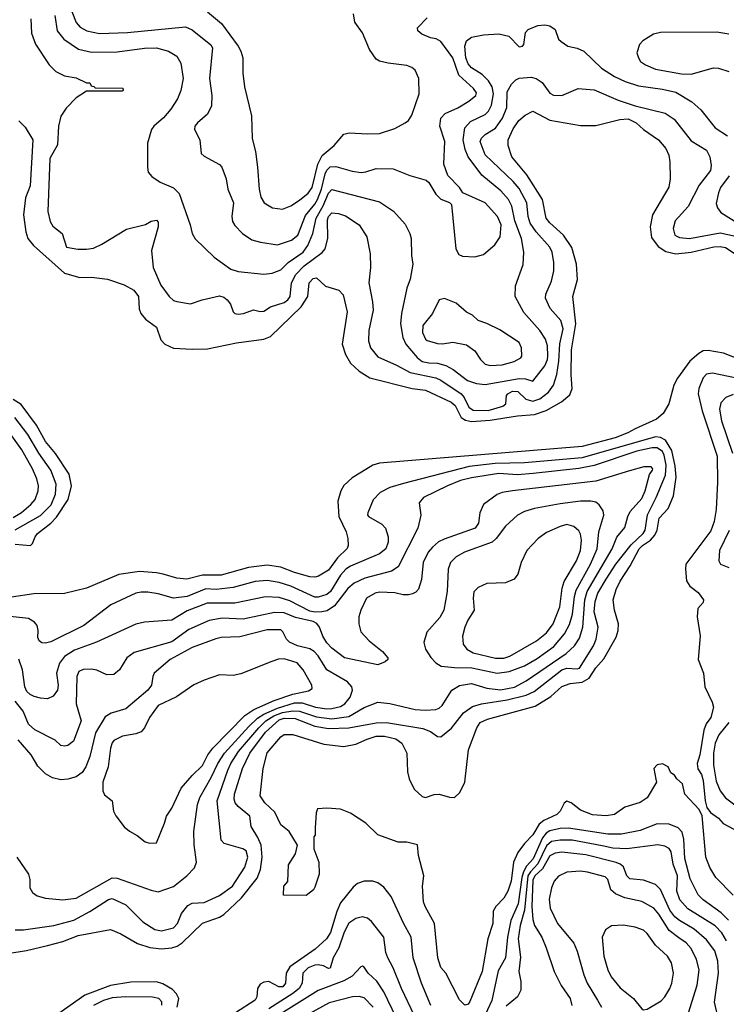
# Model space of a CAD drawing. Extents: x 997026 to 1115308, y 536381 to 619039.
# Tile 278 of 484: x 1054863 to 1059011, y 562172 to 567950. Entities that reach past the tile are written whole.
import ezdxf

# ---------------------------------------------------------------- set-up
doc = ezdxf.new("R2010")
doc.units = 0

msp = doc.modelspace()

# ---------------------------------------------------------------- linework, layer by layer
at = {"layer": '0CON20XD'}
for points in [[(1055125, 568110), (1055193.5, 567933.5), (1055217.8, 567905), (1055256.5, 567883.5), (1055330.8, 567869.2), (1055495.3, 567874.7), (1055835, 567907.5), (1055875, 567891.1), (1055985, 567802), (1055994.3, 567785), (1055977.7, 567605), (1055990, 567505), (1055988.5, 567445), (1055965.6, 567395), (1055906, 567345), (1055890, 567325), (1055888, 567305), (1055919.2, 567245), (1055928.8, 567165), (1055945, 567148.8), (1056035, 567100), (1056049.2, 567085), (1056074.2, 567015), (1056084.2, 566955), (1056116.7, 566875), (1056108.1, 566795), (1056112.2, 566765), (1056125, 566742.9), (1056171.4, 566695), (1056225, 566658.6), (1056275.9, 566644.1), (1056375, 566628.1), (1056457.5, 566655), (1056495, 566685.5), (1056539.6, 566800.4), (1056595, 566866.7), (1056611.4, 566895), (1056633.3, 566955), (1056655, 567045.4), (1056665, 567067.5), (1056685, 567087), (1056718.7, 567088.7), (1056815, 567061.2), (1056866.4, 567053.6), (1056895, 567056.5), (1056955, 567075.6), (1057055, 567074.4), (1057153.3, 567035), (1057248.7, 567008.7), (1057264.4, 566994.4), (1057306, 566925), (1057335, 566896.2), (1057385, 566877.5), (1057397.5, 566865), (1057422, 566605), (1057441.2, 566571.2), (1057462.3, 566562.3), (1057535, 566558.8), (1057585, 566572), (1057650.9, 566629.1), (1057682.2, 566675), (1057688, 566745), (1057666.5, 566795), (1057595, 566875.5), (1057462.9, 566932.9), (1057444.2, 566965), (1057375.5, 567035.5), (1057352.8, 567102.8), (1057359.1, 567235), (1057329.1, 567325), (1057335, 567371.2), (1057360.5, 567399.5), (1057435, 567432.7), (1057498.2, 567471.8), (1057540, 567505), (1057545, 567520), (1057527.3, 567545), (1057439.6, 567625), (1057404.7, 567725), (1057335, 567820.8), (1057308.3, 567838.3), (1057275, 567844.2), (1057222.5, 567865), (1057200, 567885), (1057198.3, 567901.7), (1057255, 567961.2)], [(1055069.7, 567975), (1055081.6, 567885), (1055120.8, 567835), (1055207.6, 567777.6), (1055285, 567758.9), (1055435, 567761), (1055595, 567781.8), (1055665, 567784.2), (1055735.2, 567765.2), (1055785.2, 567735.2), (1055809.2, 567695), (1055822.2, 567605), (1055808.4, 567535), (1055789.3, 567485), (1055750.3, 567425), (1055706.2, 567373.8), (1055649.5, 567325), (1055636.7, 567305), (1055612.9, 567225), (1055612.9, 567085), (1055617.5, 567055), (1055638.9, 567028.9), (1055686.2, 566996.2), (1055765, 566962.9), (1055799.2, 566929.2), (1055864.2, 566745), (1055874.2, 566695), (1055893, 566663), (1056005, 566557.1), (1056102.9, 566485), (1056145, 566471.6), (1056295, 566455.4), (1056345, 566462), (1056395, 566482.5), (1056439.3, 566525), (1056526.2, 566585), (1056554.8, 566625), (1056583.6, 566695), (1056603.4, 566785), (1056643.2, 566856.8), (1056675, 566931.1), (1056695, 566952.5), (1056975, 566881.5), (1057056.9, 566826.9), (1057125, 566749.2), (1057152.5, 566695), (1057160.5, 566665), (1057162.2, 566565), (1057170.6, 566515), (1057155, 566427.5), (1057135.4, 566374.6), (1057104, 566225), (1057097.7, 566165), (1057111.5, 566085), (1057128.5, 566045), (1057195, 565967.2), (1057225, 565944.8), (1057263.9, 565936.1), (1057315, 565933.5), (1057365, 565919.8), (1057407.8, 565897.8), (1057491.8, 565831.8), (1057545, 565814.8), (1057595, 565808.4), (1057795, 565843.3), (1057831.8, 565841.8), (1057875, 565828), (1057945, 565918.5), (1057961.1, 565955), (1057963, 565975), (1057960.2, 566035), (1057948.2, 566075), (1057915, 566126.5), (1057821, 566231), (1057771.5, 566325), (1057772.6, 566387.4), (1057817.5, 566512.5), (1057822.9, 566585), (1057807.9, 566665), (1057768.8, 566768.8)], [(1055965.5, 567995), (1056047.2, 567927.2), (1056145.7, 567795), (1056160.8, 567765), (1056172.9, 567725), (1056172.5, 567635), (1056181.5, 567555), (1056223.1, 567385), (1056227.3, 567252.7), (1056246.1, 567176.1), (1056259.3, 567085), (1056268, 566955), (1056278.5, 566908.5), (1056296.7, 566875), (1056345.9, 566845.9), (1056405, 566837.5), (1056453.6, 566856.4), (1056505, 566890), (1056555, 566931.6), (1056579, 566965), (1056612.4, 567102.4), (1056638, 567152), (1056708.3, 567211.7), (1056765, 567277.5), (1056796.1, 567286.1), (1056905, 567279.2), (1056975, 567282.3), (1057065, 567310.5), (1057125.9, 567344.1), (1057145, 567358.9), (1057165, 567389.4), (1057208.4, 567515), (1057204.7, 567605), (1057183.1, 567653.1), (1057165, 567668.2), (1057135, 567680.4), (1057025, 567694.1), (1056975, 567705.9), (1056955, 567717.1), (1056915.2, 567775), (1056875, 567872.2), (1056830.8, 567935), (1056822.9, 567985)], [(1054927.8, 567955), (1054930.9, 567870.9), (1054955.7, 567805.7), (1055035.5, 567685.5), (1055075, 567646), (1055125, 567620), (1055195, 567608.6), (1055255, 567580), (1055275, 567580), (1055281.7, 567561.7), (1055298.3, 567558.3), (1055305, 567550), (1055468.3, 567548.3), (1055470, 567535), (1055465, 567530), (1055255, 567530), (1055195, 567491.2), (1055135, 567431.2), (1055105, 567383.8), (1055090, 567325), (1055084, 567216), (1055039.5, 567135), (1055027.1, 566825), (1055040.8, 566765), (1055057.1, 566737.1), (1055111.2, 566695), (1055137.5, 566615), (1055203, 566603), (1055255, 566602.5), (1055295, 566609.2), (1055345, 566632), (1055488.9, 566721.1), (1055601.3, 566748.7), (1055635, 566767.1), (1055665, 566773.8), (1055675, 566762.5), (1055675.5, 566735), (1055635.5, 566595), (1055646.5, 566495), (1055692, 566392), (1055740, 566325), (1055765, 566302.5), (1055785, 566295.7), (1055865, 566281.4), (1055934.4, 566305.6), (1056035, 566329.4), (1056060.6, 566320.6), (1056081.4, 566305), (1056099.6, 566279.6), (1056115.7, 566235), (1056125.5, 566225.5), (1056145, 566221.1), (1056175.4, 566224.6), (1056235, 566246.7), (1056275, 566238), (1056295, 566240), (1056334.4, 566265.6), (1056415, 566289.5), (1056436.5, 566305), (1056450, 566325), (1056458.3, 566405), (1056482.6, 566455), (1056531.8, 566505), (1056637.4, 566582.6), (1056655.4, 566605), (1056671.6, 566665), (1056669.8, 566775), (1056675, 566795.5), (1056695, 566816.2), (1056733.1, 566813.1), (1056775, 566799.5), (1056855.4, 566745.4), (1056900.8, 566675), (1056920, 566575), (1056921.1, 566495), (1056912.9, 566405), (1056934.5, 566295), (1056938.2, 566245), (1056911.5, 566125), (1056910.5, 566065), (1056921.5, 566025), (1056965, 565972.2), (1057075, 565922.7), (1057155, 565878.6), (1057305, 565848.1), (1057334.8, 565834.8), (1057454.2, 565754.2), (1057472.2, 565732.2), (1057498.7, 565675), (1057525, 565657.6), (1057612.9, 565657.1), (1057698.6, 565681.4), (1057715.6, 565695), (1057721.1, 565745), (1057727.8, 565755), (1057755, 565769.2), (1057787.7, 565767.7), (1057833.8, 565723.8), (1057875, 565711), (1057915.3, 565724.7), (1057966.9, 565763.1), (1057995.2, 565804.8), (1058015, 565867.5), (1058026.7, 565945), (1058032.8, 566047.2), (1058052.3, 566135), (1058039.3, 566185), (1057976.9, 566255), (1057948.2, 566315), (1057951.2, 566338.8), (1057983.5, 566415), (1057997.1, 566475), (1057997.9, 566525), (1057987.7, 566585), (1057973.8, 566615), (1057894.1, 566704.1), (1057859.5, 566755), (1057846.5, 566795), (1057838.9, 566875), (1057795, 566958.2), (1057759.7, 566999.7), (1057595, 567156.7), (1057565.9, 567235), (1057572.8, 567255), (1057595, 567275.3), (1057656.4, 567313.6), (1057697.6, 567372.4), (1057721.8, 567435), (1057725, 567526.2), (1057748.9, 567571.1), (1057775, 567596.7), (1057795, 567606.5), (1057865, 567612.2), (1057895, 567604.4), (1057930.5, 567580.5), (1057975, 567518.8), (1057995.9, 567505.9), (1058045.7, 567504.3), (1058140, 567545), (1058235, 567538.5), (1058375, 567477.3), (1058475, 567444.7), (1058651.7, 567401.7), (1058704.3, 567365), (1058805, 567239.4), (1058894.1, 567184.1), (1058914.1, 567144.1), (1058922.3, 567095), (1058917.1, 567065), (1058850.7, 566979.3), (1058785.9, 566854.1), (1058711.1, 566768.9), (1058698.8, 566725), (1058708.9, 566685), (1058735, 566671.2), (1058795, 566666.3), (1058975, 566699), (1059065, 566679.5)], [(1057768.8, 566768.8), (1057751, 566855), (1057731.8, 566895), (1057687.5, 566945), (1057575, 567037.7), (1057494.8, 567144.8), (1057477.7, 567187.7), (1057465.7, 567245), (1057475.4, 567315), (1057508.7, 567351.3), (1057595, 567394.1), (1057615, 567412), (1057632.8, 567447.2), (1057643.9, 567515), (1057636.3, 567556.3), (1057615, 567591.8), (1057577.7, 567627.7), (1057515, 567666.7), (1057495, 567691.3), (1057482.4, 567725), (1057474.8, 567795), (1057485.3, 567825), (1057515, 567847.8), (1057585, 567860.8), (1057675, 567866), (1057733.2, 567853.2), (1057795, 567790.6), (1057813.8, 567795), (1057822.5, 567805), (1057831.4, 567875), (1057847.8, 567892.2), (1057905, 567915.5), (1057945, 567919.4), (1057974.4, 567914.4), (1058005, 567891.2), (1058025.8, 567835.8), (1058040.9, 567820.9), (1058080, 567795), (1058135, 567782.9), (1058175, 567764.3), (1058278.5, 567665), (1058355, 567616.7), (1058416.8, 567586.8), (1058495, 567561.2), (1058635, 567542.5), (1058715, 567524.7), (1058807.7, 567467.7), (1058860.1, 567420.1), (1058945.9, 567315.9), (1059017.5, 567267.5)], [(1059025, 567863.8), (1058955, 567875.6), (1058624.5, 567875.5), (1058583.8, 567865), (1058520, 567825), (1058500.8, 567805), (1058486, 567755), (1058494.3, 567725), (1058507.5, 567705), (1058536, 567685), (1058595, 567658.8), (1058748.3, 567631.7), (1058805, 567630), (1058935, 567667.1), (1058965, 567664.3), (1059025, 567646)], [(1054856.6, 567356.6), (1054895, 567318.6), (1054939.6, 567245), (1054923.9, 566975), (1054895.9, 566905), (1054885.2, 566805), (1054897.9, 566705), (1054911.3, 566665), (1054943.1, 566625), (1055125, 566462.9), (1055215, 566437.1), (1055285, 566437.8), (1055377.3, 566427.3), (1055475, 566394.5), (1055531.7, 566361.7), (1055560.8, 566325), (1055563.3, 566253.3), (1055572.7, 566225), (1055601.5, 566191.5), (1055664.7, 566144.7), (1055691.2, 566071.2), (1055714.7, 566044.7), (1055765, 566022.9), (1055875, 566015.3), (1055965, 566019.1), (1056135, 566052.7), (1056295, 566075.4), (1056335, 566091.5), (1056515, 566265.4), (1056553.2, 566325), (1056562.4, 566405), (1056585, 566430.8), (1056605, 566435.4), (1056657.5, 566385), (1056735, 566362.1), (1056760.8, 566335), (1056784.7, 566235), (1056756.1, 566045), (1056774.2, 565984.2), (1056804.8, 565934.8), (1056855, 565887.9), (1056918.5, 565848.5), (1057166.3, 565786.3), (1057245, 565774.8), (1057395, 565704.3), (1057418.6, 565685), (1057454.8, 565614.8), (1057479.9, 565599.9), (1057515, 565591.9), (1057625, 565599.1), (1057785, 565625.6), (1057885, 565633.4), (1057953.1, 565656.9), (1058042.5, 565707.5), (1058091.7, 565748.3), (1058105.3, 565784.7), (1058099.8, 565865), (1058102.6, 566012.6), (1058126.6, 566165), (1058109.8, 566325), (1058137.3, 566425), (1058131.4, 566515), (1058103.3, 566613.3), (1058054.7, 566685), (1057975, 566757.5), (1057952.8, 566785), (1057930.8, 566895), (1057839.8, 567039.8), (1057750.8, 567145), (1057730.8, 567210.8), (1057730.2, 567245), (1057760.1, 567309.9), (1057792.6, 567357.4), (1057830.7, 567389.3), (1057875, 567412.7), (1057975, 567360), (1058155, 567329.6), (1058245, 567328.2), (1058385, 567364.8), (1058435, 567367.5), (1058480.4, 567345), (1058525, 567306), (1058612.5, 567245), (1058655, 567192.9), (1058672.9, 567155), (1058679.6, 567115), (1058680, 567015), (1058672.7, 566967.3), (1058577.5, 566805), (1058562.8, 566735), (1058571.2, 566671.2), (1058609.7, 566619.7), (1058655, 566589.4), (1058715.2, 566575.2), (1058805, 566585.6), (1058936.6, 566616.6), (1058975, 566618.1), (1059005, 566612), (1059107.3, 566547.3)], [(1059027.4, 567032.6), (1058977.1, 566965), (1058964.6, 566934.6), (1058950.8, 566870.8), (1058958.5, 566845), (1058978.7, 566818.7), (1059207.5, 566675)], [(1057625, 565920.6), (1057695, 565924.5), (1057765, 565943.1), (1057804.3, 565965), (1057809.4, 565975), (1057807.8, 566025), (1057794.2, 566055), (1057680.3, 566130.3), (1057605, 566167.1), (1057553.3, 566185), (1057520, 566215), (1057485, 566233.3), (1057425, 566286.2), (1057357, 566313), (1057325, 566306.2), (1057285.7, 566225), (1057229.6, 566155), (1057226.9, 566115), (1057245, 566075.8), (1057255, 566067.5), (1057315, 566049.4), (1057345, 566046.9), (1057405, 566058), (1057485, 566040.8), (1057535, 566006), (1057567.1, 565955), (1057595, 565928.6), (1057625, 565920.6)], [(1059165, 565926.6), (1058995, 565993.3), (1058905, 566008.4), (1058875, 566006.6), (1058848.5, 565991.5), (1058796.7, 565945), (1058723.3, 565846.7), (1058702.5, 565805), (1058672.9, 565695), (1058640.3, 565639.7), (1058600, 565605), (1058475, 565549.6), (1058431.9, 565525), (1058358.1, 565495), (1058165, 565445.2), (1056975, 565347.2), (1056934.8, 565335.2), (1056869.2, 565295), (1056815, 565261.5), (1056765, 565215.7), (1056747.9, 565185), (1056730, 565125), (1056735.3, 565035), (1056778.7, 564945), (1056789.3, 564905), (1056790.3, 564865), (1056784.3, 564845.7), (1056729, 564791), (1056675, 564720.3), (1056616, 564684), (1056595, 564677.6), (1056565, 564680.8), (1056475.2, 564705.2), (1056395, 564737.1), (1056315, 564748.9), (1056205, 564735.8), (1056045, 564689.8), (1055935, 564690.4), (1055844.2, 564665.8), (1055785, 564672.4), (1055705, 564695.8), (1055665, 564704.7), (1055565, 564712.5), (1055445, 564693.9), (1055255, 564613.8), (1055125, 564581.5), (1054945, 564580), (1054815, 564561.4)], [(1059173.8, 565823.8), (1058930, 565875), (1058895, 565869.5), (1058875, 565848.6), (1058849.6, 565785), (1058845.4, 565755), (1058869.7, 565655), (1058957.7, 565387.7), (1058958.8, 565235), (1058951.6, 565075), (1058940, 565005), (1058919.3, 564950.7), (1058773.6, 564755), (1058770.5, 564725), (1058777, 564657), (1058796.2, 564625), (1058845, 564588.8), (1058877.5, 564545), (1058875, 564530), (1058842.5, 564495), (1058840, 564445), (1058857.5, 564335), (1058846, 564195), (1058877.5, 564115), (1058884, 564035), (1058928, 563945), (1058936, 563915), (1058918.8, 563855), (1058891.7, 563818.3), (1058878.8, 563781.2), (1058855.7, 563635), (1058840, 563585), (1058844.2, 563554.2), (1058865, 563520), (1058874.3, 563485), (1058885.5, 563365.5), (1058896.9, 563326.9), (1058917.9, 563297.9), (1058963.8, 563265), (1058991.8, 563231.8), (1059055, 563199.2)], [(1054835, 564872.3), (1054926.3, 564863.7), (1054938.6, 564875), (1054952.5, 564915), (1054967.1, 564935), (1055045.9, 564995), (1055078.9, 565031.1), (1055147, 565135), (1055167, 565215), (1055152.3, 565282.3), (1055073.1, 565403.1), (1055013.5, 565475), (1054961, 565571), (1054870.7, 565690.7), (1054825, 565721.5)], [(1059050, 565750), (1059007.9, 565732.1), (1058978.3, 565701.7), (1058970.5, 565665), (1058982.4, 565595), (1059046.1, 565405)], [(1054835, 564955.6), (1054985, 565041), (1055047.1, 565102.9), (1055072.3, 565165), (1055077, 565225), (1055045, 565307.1), (1054974.8, 565405), (1054909.6, 565515), (1054834.6, 565614.6)], [(1054825, 565028.3), (1054872.8, 565057.2), (1054928.7, 565105), (1054953.9, 565135), (1054970.7, 565185), (1054972, 565215), (1054964.1, 565255), (1054938.1, 565315), (1054874.6, 565424.6), (1054817, 565507)], [(1059051.3, 562811.3), (1058948.8, 562915), (1058914.2, 562975), (1058890.8, 563035), (1058868.3, 563278.3), (1058851.2, 563315), (1058766.7, 563405), (1058752.5, 563465), (1058720, 563495), (1058706.4, 563516.4), (1058685, 563530), (1058670, 563565), (1058635, 563582.9), (1058605, 563576.9), (1058585.7, 563555), (1058597.5, 563492.5), (1058600, 563475), (1058545, 563384), (1058505, 563355.8), (1058415, 563328), (1058355, 563285.6), (1058305, 563277.3), (1058225, 563283.8), (1058155, 563310.8), (1058100, 563355), (1058075, 563363.8), (1058058.3, 563351.7), (1058034.4, 563305), (1058015.6, 563285), (1057939, 563251), (1057911, 563229), (1057875, 563165.5), (1057825.5, 563115), (1057786.6, 563063.4), (1057761.2, 563005), (1057746.9, 562895), (1057728.9, 562835), (1057704.5, 562795), (1057656.9, 562745), (1057642.6, 562717.4), (1057639.4, 562645), (1057610, 562555), (1057577.5, 562365), (1057505, 562187.5), (1057495, 562172.5), (1057475, 562167.5), (1057445, 562197.5), (1057364.1, 562354.1), (1057335, 562387.5), (1057316.7, 562445), (1057296.7, 562645), (1057243.1, 562745), (1057233.7, 562773.7), (1057227.1, 562865), (1057235.7, 562925), (1057203.8, 563045), (1057198.3, 563108.3), (1057135, 563123.3), (1057085, 563123.8), (1056965, 563165.8), (1056894.4, 563234.4), (1056805, 563294), (1056745, 563316.7), (1056665, 563322.5), (1056611.7, 563318.3), (1056602.5, 563295), (1056597, 563207), (1056597.5, 563165), (1056590, 563155), (1056590, 563085), (1056618.8, 563005), (1056620, 562935), (1056595, 562860), (1056586.4, 562843.6), (1056545, 562810), (1056411.7, 562811.7), (1056412.5, 562865), (1056437.5, 562892.5), (1056440.7, 562989.3), (1056482.5, 563055), (1056492.5, 563105), (1056445, 563186.7), (1056395.7, 563225.7), (1056359.8, 563299.8), (1056301.9, 563355), (1056274.3, 563395), (1056291.2, 563555), (1056315, 563647.1), (1056395, 563741.4), (1056415.5, 563754.5), (1056465, 563754.4), (1056648.3, 563698.3), (1056765, 563684), (1056835, 563699.2), (1056903.2, 563726.8), (1056955, 563745.3), (1057005, 563746), (1057070.2, 563730.2), (1057106, 563705), (1057136, 563645), (1057140, 563535), (1057148, 563495), (1057177.5, 563435), (1057225, 563392), (1057245, 563386), (1057295, 563402.9), (1057325, 563405.6), (1057385, 563388), (1057415, 563386.2), (1057446.2, 563415), (1057475.5, 563474.5), (1057496.5, 563665), (1057545.5, 563794.5), (1057565.4, 563824.6), (1057608, 563845), (1057889.4, 563920.6), (1057981.2, 563978.8), (1058045, 564037.2), (1058093.3, 564055), (1058165, 564061.6), (1058204.6, 564085.4), (1058245, 564146.2), (1058291.5, 564198.5), (1058363, 564327), (1058375.4, 564365), (1058377.5, 564405), (1058353.3, 564485), (1058346.8, 564545), (1058363.5, 564605), (1058386.5, 564655), (1058445.8, 564744.2), (1058498.3, 564845), (1058517.6, 564865), (1058565.1, 564894.9), (1058591.2, 564925), (1058604.4, 564955), (1058617.1, 565025), (1058669.7, 565080.3), (1058700.6, 565155), (1058715.7, 565265), (1058710.5, 565330.5), (1058691, 565421), (1058652.7, 565482.7), (1058625, 565498.1), (1058595, 565501.6), (1058165, 565379), (1057825, 565349.5), (1057654.2, 565345.8), (1057501.4, 565328.6), (1057115, 565228.9)], [(1055026.3, 562516.3), (1055115, 562540), (1055205, 562576.5), (1055395, 562610), (1055455.7, 562585.7), (1055555, 562528.9), (1055626, 562506), (1055695, 562497.4), (1055755, 562503), (1055786.6, 562513.4), (1055816.8, 562533.2), (1055935, 562647.5), (1056035, 562683.4), (1056060.4, 562699.6), (1056164.4, 562795.6), (1056257.5, 562912.5), (1056276.9, 562963.1), (1056286.6, 563035), (1056279.5, 563105), (1056260.8, 563150.8), (1056220.5, 563215), (1056214.4, 563275), (1056145, 563332.5), (1056127.8, 563355), (1056121.9, 563375), (1056124.2, 563405), (1056170.5, 563555), (1056212.9, 563645), (1056305, 563769.3), (1056385, 563840.3), (1056415, 563850.6), (1056479, 563849), (1056595, 563803), (1056675, 563790.7), (1056795.6, 563794.4), (1056955, 563824.1), (1057015, 563826), (1057229.4, 563790.6), (1057273.4, 563773.4), (1057315, 563742.5), (1057335, 563741.5), (1057397.7, 563792.3), (1057468.2, 563881.8), (1057520.3, 563919.7), (1057574.4, 563935.6), (1057725, 563957.9), (1057835, 563985.2), (1057882.2, 564007.8), (1058045, 564134.4), (1058075, 564144.8), (1058135, 564140.8), (1058148.6, 564145), (1058230.8, 564275), (1058247.3, 564315), (1058258.4, 564385), (1058235.6, 564475), (1058241.6, 564535), (1058257.2, 564585), (1058305, 564666.6), (1058361.7, 564755), (1058451.2, 564868.8), (1058521.6, 564935), (1058534.4, 564955), (1058547.1, 565045), (1058598, 565145), (1058653.1, 565276.9), (1058657, 565335), (1058646.7, 565395), (1058635.8, 565415), (1058605, 565436.7), (1058575, 565437.1), (1058485, 565416.8), (1058235, 565334.2), (1058145, 565316.8), (1057876.8, 565286.8), (1057785, 565279.4), (1057675, 565286), (1057515, 565262), (1057450.6, 565245), (1057374.4, 565215), (1057232.2, 565145), (1057207.3, 565115), (1057218.1, 565041.9), (1057199.6, 564965), (1057085, 564739.2), (1057045.9, 564714.1), (1056888.2, 564671.8), (1056826.6, 564643.4), (1056788.1, 564611.9), (1056709.7, 564510.3), (1056668.3, 564481.7), (1056636.1, 564473.9), (1056597.9, 564472.1), (1056565, 564479.1), (1056449.2, 564539.2), (1056385, 564559.1), (1056305, 564562.3), (1056126.4, 564526.4), (1055963.8, 564526.2), (1055845, 564480), (1055755, 564425.3), (1055595, 564414.6), (1055545, 564402.1), (1055313.4, 564296.6), (1055185, 564249.5), (1055125, 564213.3), (1055096.1, 564173.9), (1055077.9, 564115), (1055087.5, 564045), (1055084.1, 564015), (1055059.9, 563980.1), (1055025, 563964.7), (1054985, 563967.4), (1054948.1, 563978.1), (1054925, 563989.2), (1054905, 564007.9), (1054891.9, 564035), (1054879, 564135), (1054856.8, 564196.8)], [(1055655, 562610.8), (1055695, 562603.1), (1055765, 562620.4), (1055789.2, 562645), (1055812.5, 562705), (1055849.1, 562750.9), (1055875, 562765.6), (1055945, 562770), (1056035, 562810.9), (1056111.1, 562865), (1056185, 562977.1), (1056201.2, 563035), (1056192, 563072), (1056173.3, 563085), (1056063.3, 563115), (1056044.5, 563134.5), (1056022.3, 563365), (1056083.6, 563545), (1056102.8, 563585), (1056147, 563655), (1056266.4, 563795), (1056307.1, 563835), (1056355.2, 563865), (1056405, 563884.6), (1056465, 563894), (1056505, 563892.5), (1056605, 563858.6), (1056695, 563846.6), (1056795, 563861), (1056885, 563912.7), (1056965, 563944.4), (1057035, 563936.2), (1057185, 563902.7), (1057245, 563897.1), (1057305, 563901.5), (1057325, 563908.9), (1057342.5, 563925), (1057398.5, 564015), (1057445, 564043.3), (1057515, 564054.7), (1057605, 564026.2), (1057685, 564016.3), (1057766.9, 564033.1), (1057835, 564070.8), (1058069.6, 564230.4), (1058119.7, 564275), (1058149.2, 564320.8), (1058169.1, 564385), (1058180.5, 564545), (1058194.5, 564595), (1058339.8, 564845), (1058367.6, 564912.4), (1058415, 564970), (1058431.5, 565035), (1058445.8, 565064.2), (1058515, 565139.4), (1058535, 565185.8), (1058559.3, 565280.7), (1058576.4, 565306.4), (1058578.8, 565315), (1058570, 565325), (1058525.5, 565325.5), (1058443.2, 565303.2), (1058245, 565240.9), (1057754.7, 565185.3), (1057694.6, 565175.4), (1057666.3, 565163.7), (1057584.4, 565105.6), (1057563.1, 565055), (1057555.7, 564994.3), (1057536, 564965), (1057355, 564900.8), (1057321.9, 564885), (1057285.5, 564855), (1057260.9, 564825), (1057231.1, 564765), (1057221.5, 564665), (1057202.7, 564607.3), (1057188.8, 564591.2), (1057168.8, 564581.2), (1057145, 564574), (1057114.4, 564574.4), (1057065.5, 564585.5), (1056975, 564589.6), (1056950, 564585), (1056899.2, 564555), (1056864.2, 564485), (1056854.3, 564445.7), (1056852.9, 564405), (1056865, 564356.7), (1056913.8, 564305), (1056992.7, 564242.7), (1057023.3, 564205), (1057023.3, 564195), (1057008.8, 564181.2), (1056965.7, 564164.3), (1056770, 564205), (1056695, 564261.1), (1056665, 564293.1), (1056642.5, 564332.5), (1056623.2, 564385), (1056606.6, 564406.6), (1056585, 564417.2), (1056481, 564441), (1056415, 564469.6), (1056359.1, 564470.9), (1056175, 564432.4), (1056051.9, 564438.1), (1055975, 564424.7), (1055855, 564371.8), (1055755, 564298.1), (1055535, 564236.4), (1055490.6, 564205), (1055449.4, 564135), (1055415, 564107.9), (1055375, 564105.5), (1055315, 564133.1), (1055285, 564138.5), (1055235, 564136.5), (1055210, 564125), (1055197.3, 564095), (1055194.6, 563935), (1055223.2, 563835), (1055177.5, 563715), (1055145, 563690), (1055125, 563685.7), (1055105, 563691.4), (1055070.9, 563720.9), (1054952.3, 563782.3), (1054915, 563815.3), (1054882.1, 563892.1), (1054835, 563951.1)], [(1057115, 565228.9), (1057035, 565204.5), (1056978.6, 565175), (1056938.3, 565131.7), (1056906.2, 565055), (1056903.8, 565045), (1056910, 565035), (1056988.9, 564988.9), (1057010, 564965), (1057025.6, 564915), (1057025.4, 564884.6), (1057011.9, 564845), (1056975.3, 564814.7), (1056805, 564743.1), (1056776.2, 564725), (1056745, 564689.3), (1056686.7, 564595), (1056665, 564576), (1056615, 564560.8), (1056595, 564561.2), (1056455, 564626.1), (1056385, 564647.5), (1056315, 564658.6), (1056245, 564653.3), (1056115, 564617), (1056016.3, 564606.3), (1055955, 564609), (1055845, 564564.3), (1055765.3, 564555.3), (1055675, 564580.4), (1055615, 564589.6), (1055575, 564591.1), (1055543.8, 564585), (1055398, 564515), (1055238.6, 564395), (1055045, 564299.4), (1055015, 564290.8), (1054992.7, 564292.7), (1054976.7, 564305), (1054968.8, 564325), (1054971.4, 564365), (1054965.6, 564395), (1054949.2, 564415), (1054915, 564435.6), (1054625, 564467.5)], [(1057665, 564115.7), (1057735, 564123.9), (1057825, 564158.1), (1057899.5, 564200.5), (1057998.9, 564271.1), (1058060.8, 564345), (1058090.2, 564399.8), (1058108.1, 564461.9), (1058119, 564565), (1058128.8, 564601.2), (1058213.7, 564755), (1058252, 564845), (1058261.9, 564945), (1058291.9, 565041.9), (1058286.7, 565066.7), (1058263.2, 565103.2), (1058245, 565117.9), (1058215, 565124.6), (1058155, 565124.1), (1058035, 565108.9), (1057885, 565080.7), (1057826.4, 565063.6), (1057785, 565042.7), (1057715, 564977.9), (1057659.7, 564905), (1057636.2, 564883.8), (1057474.4, 564825.6), (1057425, 564796.7), (1057391.2, 564765), (1057377.7, 564725), (1057372, 564595), (1057353.3, 564485), (1057329.1, 564440.9), (1057253.1, 564355), (1057234.4, 564295), (1057244.4, 564255), (1057276.2, 564206.2), (1057305.4, 564175.4), (1057336.9, 564156.9), (1057415, 564147.9), (1057516.4, 564146.4), (1057665, 564115.7)], [(1057655, 564202.5), (1057705, 564202.9), (1057740, 564215), (1057896.5, 564305), (1057955, 564352.1), (1057994.1, 564405), (1058034.1, 564505), (1058047, 564613), (1058057.8, 564652.2), (1058131.5, 564775), (1058153.8, 564835), (1058160.4, 564895), (1058155, 564931.2), (1058145, 564950.8), (1058116, 564975), (1058075, 564986.5), (1058035, 564976.5), (1057955, 564940.6), (1057906, 564905), (1057840, 564835), (1057806.7, 564765), (1057786.2, 564695), (1057765, 564666.2), (1057715, 564644.2), (1057605, 564640.8), (1057553.1, 564616.9), (1057528.6, 564591.4), (1057524.4, 564555.6), (1057530.8, 564485), (1057493.1, 564426.9), (1057475.3, 564384.7), (1057462.4, 564332.4), (1057466.2, 564285), (1057486.5, 564255), (1057525, 564233.9), (1057655, 564202.5)], [(1059027.9, 564952.1), (1058971.1, 564835), (1058966.5, 564775), (1058975.7, 564755), (1059025, 564734.7)], [(1055115, 562785.2), (1055195, 562793.9), (1055405, 562913.8), (1055435, 562911.5), (1055635, 562840.8), (1055675, 562832.7), (1055765, 562862.2), (1055844.5, 562925), (1055888, 562972), (1055901.2, 563005), (1055887, 563107), (1055885.3, 563185), (1055906.4, 563345), (1055919.2, 563385), (1055987, 563503), (1056026.3, 563585), (1056065.2, 563645), (1056207.8, 563802.2), (1056258.9, 563851.1), (1056294.8, 563875.2), (1056375, 563909.9), (1056475, 563941), (1056521.2, 563941.2), (1056599.4, 563915), (1056665, 563906.1), (1056695, 563907), (1056745, 563920.2), (1056770.8, 563935), (1056801.6, 563975), (1056816, 564015), (1056812.9, 564035), (1056786.7, 564065), (1056664.8, 564134.8), (1056615, 564216.9), (1056592.1, 564242.1), (1056565, 564256.8), (1056492.5, 564275), (1056446.4, 564296.4), (1056427.8, 564315), (1056408, 564358), (1056395, 564368.6), (1056315, 564368.3), (1056155, 564328.6), (1056045, 564324.7), (1056013, 564317), (1055874.4, 564265.6), (1055746, 564196), (1055652.2, 564115), (1055643.5, 564095), (1055636.5, 564045), (1055614.4, 564015), (1055485, 563905.4), (1055400.3, 563879.7), (1055365, 563859.2), (1055308.3, 563765), (1055273.4, 563626.6), (1055251.1, 563565), (1055228.4, 563531.6), (1055195, 563507.3), (1055145, 563492.1), (1055105, 563488.5), (1055055, 563501.4), (1055013.8, 563523.8), (1054968.9, 563568.9), (1054930.5, 563635), (1054853.9, 563723.9)], [(1055625, 563117.5), (1055665, 563120), (1055713.3, 563235), (1055724.1, 563275.9), (1055755, 563323.3), (1055810.5, 563439.5), (1055874.8, 563515.2), (1055935, 563573.5), (1055966.9, 563635), (1055995.5, 563674.5), (1056184, 563866), (1056237.9, 563902.1), (1056356.1, 563953.9), (1056465, 563991.7), (1056558.3, 564011.7), (1056578.6, 564025), (1056577.8, 564045), (1056527.3, 564135), (1056490.6, 564175), (1056415, 564199.6), (1056382.6, 564197.4), (1056342.9, 564182.9), (1056159.8, 564110.2), (1056115, 564101.5), (1056035, 564104.3), (1055945, 564074.6), (1055885, 564046.9), (1055784, 563976), (1055675, 563924.5), (1055625.5, 563855), (1055595, 563794), (1055575, 563771.4), (1055545, 563759.4), (1055466.7, 563745), (1055415, 563720), (1055405, 563706.2), (1055396.1, 563673.9), (1055381.8, 563565), (1055351.1, 563475), (1055350, 563425), (1055360.5, 563400.5), (1055405, 563366.7), (1055414, 563305), (1055426.8, 563276.8), (1055475, 563213.3), (1055507.3, 563187.3), (1055552.3, 563162.3), (1055600, 563125), (1055625, 563117.5)], [(1059026.3, 563825), (1058966.1, 563753.9), (1058944.5, 563705), (1058934.9, 563645.1), (1058934.6, 563575), (1058951.3, 563481.3), (1058973.9, 563425), (1059005, 563383.3), (1059136.2, 563286.2)], [(1059022.9, 562665), (1058979.5, 562709.5), (1058874.6, 562785), (1058845.9, 562815), (1058799, 562909), (1058767.9, 563027.9), (1058761.7, 563141.7), (1058752, 563182), (1058727.7, 563207.7), (1058675, 563228.8), (1058605, 563231.6), (1058505, 563191.6), (1058395, 563170), (1058315, 563170.8), (1058085, 563205.2), (1058035, 563203.7), (1057975, 563189.8), (1057953.5, 563176.5), (1057930.9, 563149.1), (1057876.5, 563025), (1057838.2, 562981.8), (1057819.9, 562950.1), (1057809.8, 562915), (1057788.6, 562761.4), (1057746.1, 562663.9), (1057725.8, 562565.8), (1057714.8, 562445.2), (1057671.3, 562368.7), (1057634.8, 562195), (1057583.8, 562085)], [(1059012.4, 562545), (1058985, 562590.7), (1058945, 562631.6), (1058785, 562732.9), (1058737.2, 562785), (1058719.2, 562835), (1058724.4, 562925), (1058699.5, 562995), (1058685.9, 563065.9), (1058675, 563086.7), (1058649.8, 563099.8), (1058608.1, 563108.1), (1058426, 563084), (1058345, 563088.9), (1058281.3, 563101.3), (1058105, 563134.5), (1058035, 563135.8), (1057985, 563126.6), (1057955, 563102.4), (1057905, 562996.5), (1057860.3, 562949.7), (1057845.8, 562925), (1057826.5, 562723.5), (1057799.6, 562635), (1057788, 562555), (1057802.4, 562447.6), (1057793.5, 562365), (1057804.2, 562305), (1057804, 562255), (1057783.8, 562215), (1057718.6, 562161.4)], [(1058966.4, 562075), (1058941.1, 562185), (1058963.8, 562355), (1058960.5, 562425), (1058942.2, 562485), (1058895, 562549.2), (1058822.8, 562612.8), (1058735, 562662.7), (1058708.3, 562685), (1058679.6, 562725), (1058625, 562844.5), (1058595, 562873.9), (1058525, 562900.3), (1058445, 562907.7), (1058426.2, 562925), (1058407.6, 562977.6), (1058388.1, 562995), (1058364.8, 563004.8), (1058185, 563049.6), (1058045, 563063.6), (1058005, 563058.8), (1057975, 563042.4), (1057932.3, 562967.7), (1057885.9, 562925), (1057875, 562900.6), (1057868.6, 562745), (1057875, 562670), (1057885.3, 562635), (1057927.6, 562565), (1057952.7, 562502.7), (1058000.9, 562365), (1058041.3, 562281.3), (1058094.6, 562205), (1058103.1, 562165)], [(1054845.5, 563035), (1054913.3, 562935), (1054921.1, 562905), (1054922.2, 562855), (1054937, 562827), (1054965, 562809.1), (1055015, 562794.1), (1055115, 562785.2)], [(1058779.3, 562090.7), (1058840, 562285), (1058850.7, 562375), (1058834.7, 562435), (1058805, 562498.5), (1058775, 562532.1), (1058732.1, 562562.1), (1058675.2, 562605.2), (1058615, 562701.5), (1058585, 562735.4), (1058515, 562775.4), (1058415, 562796.2), (1058359.2, 562819.2), (1058333.6, 562843.6), (1058315.6, 562905), (1058298.9, 562918.9), (1058195, 562947.3), (1058155, 562952.5), (1058075, 562947.5), (1058025, 562922.9), (1057999.4, 562895), (1057983.9, 562856.1), (1057971.4, 562788.6), (1057976.5, 562735), (1058019.5, 562645), (1058115, 562530), (1058135, 562483.8), (1058173.8, 562345), (1058193.8, 562295), (1058255.3, 562195.3), (1058278.6, 562155)], [(1057276.3, 562165), (1057221.3, 562295), (1057172.7, 562445), (1057161.5, 562565), (1057115, 562648.6), (1057044.1, 562804.1), (1056999.6, 562859.6), (1056965, 562884.5), (1056935, 562893.6), (1056885, 562894.6), (1056845, 562880.4), (1056820.3, 562859.7), (1056745, 562766.5), (1056723.5, 562716.5), (1056687, 562593), (1056663.9, 562555), (1056596.2, 562495), (1056447.4, 562392.6), (1056426.7, 562355), (1056422.2, 562295), (1056406.4, 562275), (1056384, 562274), (1056325, 562304.7), (1056295, 562301.1), (1056275, 562289.5), (1056259.1, 562265), (1056254.5, 562215), (1056245, 562196.9), (1056128.7, 562121.3)], [(1054835, 562609.6), (1054885, 562609.2), (1055063.3, 562635), (1055180, 562665), (1055275, 562716.9), (1055383.6, 562786.4), (1055405, 562792.1), (1055485.7, 562755), (1055585.7, 562655), (1055655, 562610.8)], [(1057179.7, 562105), (1057103.5, 562265), (1057055.2, 562385.2), (1057022.9, 562445), (1057012.7, 562475), (1057000.9, 562565), (1056927.6, 562657.6), (1056905, 562676.7), (1056875, 562685.5), (1056835, 562675.4), (1056795, 562647.3), (1056766.4, 562595), (1056735.9, 562504.1), (1056702.1, 562445), (1056685, 562384.2), (1056675, 562381.9), (1056645, 562397.9), (1056614.3, 562404.3), (1056595, 562402.3), (1056556.8, 562385), (1056524.7, 562355), (1056520, 562295), (1056503.7, 562265), (1056466.9, 562235), (1056325.6, 562144.4)], [(1058525, 562139.5), (1058545, 562142.5), (1058628, 562192), (1058649.5, 562215), (1058678.2, 562265), (1058690.4, 562295), (1058701.2, 562355), (1058689.1, 562415), (1058664.5, 562455), (1058595, 562519.2), (1058546.8, 562586.8), (1058525, 562606.8), (1058475, 562624.6), (1058405, 562637.1), (1058337.2, 562632.8), (1058301.4, 562608.6), (1058282.1, 562565), (1058290.7, 562455), (1058315.4, 562375), (1058335, 562333.3), (1058387.9, 562267.9), (1058465.6, 562205.6), (1058515, 562144.5), (1058525, 562139.5)], [(1054765, 562465.4), (1054902.3, 562487.7), (1055026.3, 562516.3)], [(1057073.1, 562095), (1057000.8, 562245), (1056958.5, 562308.5), (1056908.5, 562355), (1056885, 562388.8), (1056875, 562396.2), (1056865, 562391.2), (1056815, 562337.3), (1056765, 562309), (1056615, 562252.3), (1056395.3, 562115)], [(1055786.7, 562155), (1055796.2, 562205), (1055784, 562234), (1055759.3, 562259.3), (1055702.7, 562292.7), (1055665, 562303.8), (1055515, 562302.5), (1055395, 562282.5), (1055244.5, 562225.5), (1055025, 562071.1)], [(1055696.5, 562166.5), (1055696, 562186), (1055679.5, 562205), (1055643.1, 562213.1), (1055483.8, 562216.2), (1055405, 562209.3), (1055355, 562194.1), (1055294.9, 562165.1)], [(1056936.9, 562155), (1056885, 562209.2), (1056855, 562217.7), (1056816.1, 562216.1), (1056679.3, 562180.7), (1056522.5, 562095)]]:
    msp.add_lwpolyline(points, dxfattribs=at)

doc.saveas('drawing.dxf')
